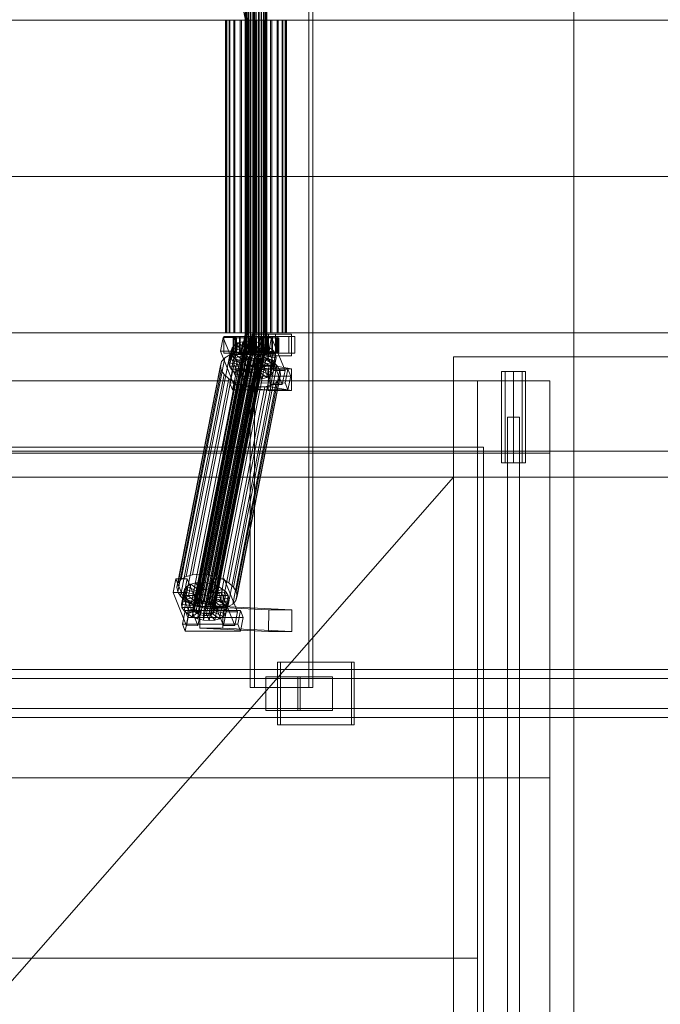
# Model space of a CAD drawing. Header units: millimetres. Extents: x -2233 to 65662, y -50530 to 6847.
# Tile 346 of 656: x 5489 to 6022, y -18688 to -17870. Entities that reach past the tile are written whole.
import ezdxf

# ---------------------------------------------------------------- set-up
doc = ezdxf.new("R2010")
doc.units = ezdxf.units.MM
for name, color, linetype, lineweight in [('COTAS_O', 1, 'Continuous', 0), ('COTAS_P', 1, 'Continuous', 0), ('superior_C01', 7, 'Continuous', 0), ('superior_dosificador', 7, 'Continuous', 0)]:
    doc.layers.add(name, color=color, linetype=linetype, lineweight=lineweight)
doc.dimstyles.new('R19_100', dxfattribs={"dimtxt": 250, "dimasz": 150, "dimexe": 150, "dimexo": 80, "dimgap": 100, "dimtad": 1, "dimtih": 1, "dimtoh": 1, "dimdsep": 46, "dimcen": 0.09, "dimadec": 0, "dimazin": 0, "dimtfac": 1, "dimtdec": 4, "dimtofl": 0, "dimtmove": 0, "dimatfit": 3, "dimfxl": 1, "dimtolj": 1, "dimtzin": 0, "dimarcsym": 0})

# ---------------------------------------------------------------- blocks, each defined once
blk = doc.blocks.new('DIM_R32_30')
at = {"layer": 'COTAS_P'}
for p, q in [((4250, -17250), (4400, -17205)), ((5950, -17250), (5800, -17205)), ((4250, -18150), (4250, -17250)), ((5950, -17250), (4250, -17250)), ((4250, -17250), (4400, -17295)), ((5950, -17250), (5800, -17295)), ((5950, -18150), (5950, -17250))]:
    blk.add_line(p, q, dxfattribs=at)
blk.add_text('1700 P', height=250, rotation=180, dxfattribs=at).set_placement((5100, -17350))
blk = doc.blocks.new('DIM_R32_31')
at = {"layer": 'COTAS_O'}
for p, q in [((5950, -18150), (6650, -18150)), ((6650, -18150), (6605, -18300)), ((6650, -18150), (6650, -19850)), ((6650, -18150), (6695, -18300)), ((6650, -19850), (6605, -19700)), ((6650, -19850), (6695, -19700)), ((5950, -19850), (6650, -19850))]:
    blk.add_line(p, q, dxfattribs=at)
blk.add_text('1700 O', height=250, rotation=-90, dxfattribs=at).set_placement((6750, -19000))

msp = doc.modelspace()

# ---------------------------------------------------------------- linework, layer by layer
at = {"layer": 'superior_C01'}
for p, q in [((5680.997, -17575), (5680.997, -18425)), ((5684.384, -18425), (5684.384, -17575)), ((5729.731, -18425), (5729.731, -17575)), ((5733.118, -17575), (5733.118, -18425)), ((5657.552, -17771.702), (5676.866, -17870)), ((5678.55, -17870), (5659.235, -17771.702)), ((5676.722, -18148), (5676.722, -17852)), ((5676.972, -18148), (5676.972, -17852)), ((5677.085, -18148), (5677.085, -17852)), ((5677.818, -18148), (5677.818, -17852)), ((5678.037, -18148), (5678.037, -17852)), ((5679.202, -18148), (5679.202, -17852)), ((5679.512, -18148), (5679.512, -17852)), ((5681.031, -18148), (5681.031, -17852)), ((5681.41, -18148), (5681.41, -17852)), ((5683.179, -18148), (5683.179, -17852)), ((5683.602, -18148), (5683.602, -17852)), ((5685.5, -18148), (5685.5, -17852)), ((5685.938, -18148), (5685.938, -17852)), ((5687.836, -18148), (5687.836, -17852)), ((5688.259, -18148), (5688.259, -17852)), ((5690.028, -18148), (5690.028, -17852)), ((5690.407, -18148), (5690.407, -17852)), ((5691.926, -18148), (5691.926, -17852)), ((5692.236, -18148), (5692.236, -17852)), ((5693.401, -18148), (5693.401, -17852)), ((5693.621, -18148), (5693.621, -17852)), ((5694.353, -17852), (5694.353, -18148)), ((5694.467, -18148), (5694.467, -17852)), ((5694.716, -18148), (5694.716, -17852)), ((4736.241, -17870), (5676.866, -17870)), ((5678.55, -17870), (4737.925, -17870)), ((5661.032, -17870), (5660.327, -17870)), ((5660.327, -17870), (5661.352, -17870)), ((5660.327, -18130), (5660.327, -17870)), ((5663.419, -17870), (5661.032, -17870)), ((5661.032, -18130), (5661.032, -17870)), ((5661.352, -17870), (5664.038, -17870)), ((5661.352, -18130), (5661.352, -17870)), ((5667.327, -17870), (5663.419, -17870)), ((5663.419, -18130), (5663.419, -17870)), ((5664.038, -17870), (5668.201, -17870)), ((5664.038, -18130), (5664.038, -17870)), ((5672.487, -17870), (5667.327, -17870)), ((5667.327, -18130), (5667.327, -17870)), ((5668.201, -17870), (5673.558, -17870)), ((5668.201, -18130), (5668.201, -17870)), ((5678.55, -17870), (5672.487, -17870)), ((5672.487, -18130), (5672.487, -17870)), ((5673.558, -17870), (5679.744, -17870)), ((5673.558, -18130), (5673.558, -17870)), ((5676.866, -17870), (5676.866, -18000)), ((5676.866, -17870), (6617.491, -17870)), ((5678.55, -18000), (5678.55, -17870)), ((6619.175, -17870), (5678.55, -17870)), ((5685.101, -17870), (5678.55, -17870)), ((5678.55, -18130), (5678.55, -17870)), ((5679.744, -17870), (5686.337, -17870)), ((5679.744, -18130), (5679.744, -17870)), ((5691.694, -17870), (5685.101, -17870)), ((5685.101, -18130), (5685.101, -17870)), ((5686.337, -17870), (5692.888, -17870)), ((5686.337, -18130), (5686.337, -17870)), ((5697.88, -17870), (5691.694, -17870)), ((5691.694, -18130), (5691.694, -17870)), ((5692.888, -17870), (5698.951, -17870)), ((5692.888, -18130), (5692.888, -17870)), ((5703.237, -17870), (5697.88, -17870)), ((5697.88, -18130), (5697.88, -17870)), ((5698.951, -17870), (5704.111, -17870)), ((5698.951, -18130), (5698.951, -17870)), ((5707.4, -17870), (5703.237, -17870)), ((5703.237, -18130), (5703.237, -17870)), ((5704.111, -17870), (5708.019, -17870)), ((5704.111, -18130), (5704.111, -17870)), ((5710.086, -17870), (5707.4, -17870)), ((5707.4, -18130), (5707.4, -17870)), ((5708.019, -17870), (5710.406, -17870)), ((5708.019, -18130), (5708.019, -17870)), ((5711.112, -17870), (5710.086, -17870)), ((5710.086, -17870), (5710.086, -18130)), ((5710.406, -17870), (5711.112, -17870)), ((5710.406, -18130), (5710.406, -17870)), ((5711.112, -18130), (5711.112, -17870)), ((4736.241, -18000), (5676.866, -18000)), ((5678.55, -18000), (4737.925, -18000)), ((5676.866, -18000), (5676.866, -18130)), ((5676.866, -18000), (6617.491, -18000)), ((5678.55, -18130), (5678.55, -18000)), ((6619.175, -18000), (5678.55, -18000)), ((4736.241, -18130), (5676.866, -18130)), ((5678.55, -18130), (4737.925, -18130)), ((5676.866, -18130), (5657.552, -18228.298)), ((5659.235, -18228.298), (5678.55, -18130)), ((5661.352, -18130), (5660.327, -18130)), ((5660.327, -18130), (5661.032, -18130)), ((5661.032, -18130), (5663.419, -18130)), ((5664.038, -18130), (5661.352, -18130)), ((5663.419, -18130), (5667.327, -18130)), ((5668.201, -18130), (5664.038, -18130)), ((5667.327, -18130), (5672.487, -18130)), ((5673.558, -18130), (5668.201, -18130)), ((5672.487, -18130), (5678.55, -18130)), ((5679.744, -18130), (5673.558, -18130)), ((5676.866, -18130), (6617.491, -18130)), ((6619.175, -18130), (5678.55, -18130)), ((5678.55, -18130), (5685.101, -18130)), ((5686.337, -18130), (5679.744, -18130)), ((5701.804, -18131), (5682.618, -18131)), ((5682.618, -18131), (5682.618, -18149)), ((5696.053, -18131), (5682.618, -18131)), ((5685.101, -18130), (5691.694, -18130)), ((5692.888, -18130), (5686.337, -18130)), ((5691.694, -18130), (5697.88, -18130)), ((5698.951, -18130), (5692.888, -18130)), ((5696.053, -18149), (5696.053, -18131)), ((5696.053, -18131), (5715.24, -18131)), ((5697.88, -18130), (5703.237, -18130)), ((5704.111, -18130), (5698.951, -18130)), ((5701.804, -18149), (5701.804, -18131)), ((5701.804, -18131), (5715.24, -18131)), ((5703.237, -18130), (5707.4, -18130)), ((5708.019, -18130), (5704.111, -18130)), ((5707.4, -18130), (5710.086, -18130)), ((5710.406, -18130), (5708.019, -18130)), ((5710.086, -18130), (5711.112, -18130)), ((5711.112, -18130), (5710.406, -18130)), ((5715.24, -18131), (5715.24, -18149)), ((5658.427, -18133.859), (5656.173, -18145.327)), ((5668.02, -18133.847), (5658.427, -18133.859)), ((5669.556, -18161.391), (5658.427, -18133.859)), ((5668.675, -18133), (5659.081, -18133)), ((5659.081, -18133), (5659.081, -18147)), ((5672.629, -18133), (5659.081, -18133)), ((5667.741, -18140.156), (5665.756, -18142.416)), ((5665.767, -18145.315), (5668.02, -18133.847)), ((5665.809, -18149.985), (5667.741, -18140.156)), ((5667.252, -18134), (5666.725, -18134)), ((5666.725, -18134), (5676.722, -18134)), ((5666.725, -18146), (5666.725, -18134)), ((5666.725, -18134), (5667.492, -18134)), ((5669.038, -18134), (5667.252, -18134)), ((5667.252, -18134), (5676.972, -18134)), ((5667.252, -18146), (5667.252, -18134)), ((5667.492, -18134), (5677.085, -18134)), ((5667.492, -18146), (5667.492, -18134)), ((5667.492, -18134), (5669.501, -18134)), ((5670.816, -18138.419), (5667.741, -18140.156)), ((5667.741, -18140.156), (5676.164, -18144.203)), ((5668.02, -18133.847), (5679.15, -18161.379)), ((5668.675, -18147), (5668.675, -18133)), ((5668.675, -18133), (5682.223, -18133)), ((5668.884, -18148.249), (5670.816, -18138.419)), ((5671.961, -18134), (5669.038, -18134)), ((5669.038, -18134), (5677.818, -18134)), ((5669.038, -18146), (5669.038, -18134)), ((5715.235, -18133), (5669.187, -18133)), ((5669.187, -18133), (5669.187, -18147)), ((5672.009, -18133), (5669.187, -18133)), ((5669.501, -18134), (5678.037, -18134)), ((5669.501, -18146), (5669.501, -18134)), ((5669.501, -18134), (5672.615, -18134)), ((5674.772, -18137.325), (5670.816, -18138.419)), ((5670.816, -18138.419), (5677.62, -18143.38)), ((5675.821, -18134), (5671.961, -18134)), ((5671.961, -18134), (5679.202, -18134)), ((5671.961, -18146), (5671.961, -18134)), ((5672.009, -18147), (5672.009, -18133)), ((5672.009, -18133), (5718.058, -18133)), ((5672.615, -18134), (5679.512, -18134)), ((5672.615, -18146), (5672.615, -18134)), ((5672.615, -18134), (5676.622, -18134)), ((5672.629, -18147), (5672.629, -18133)), ((5672.629, -18133), (5682.223, -18133)), ((5672.84, -18147.155), (5674.772, -18137.325)), ((5679.339, -18136.948), (5674.772, -18137.325)), ((5674.772, -18137.325), (5679.494, -18142.862)), ((5680.356, -18134), (5675.821, -18134)), ((5675.821, -18134), (5681.031, -18134)), ((5675.821, -18146), (5675.821, -18134)), ((5676.622, -18134), (5681.41, -18134)), ((5676.622, -18146), (5676.622, -18134)), ((5676.622, -18134), (5681.25, -18134)), ((5676.722, -18134), (5676.972, -18134)), ((5676.722, -18134), (5676.722, -18146)), ((5677.085, -18134), (5676.722, -18134)), ((5676.972, -18134), (5677.818, -18134)), ((5676.972, -18134), (5676.972, -18146)), ((5677.085, -18134), (5677.085, -18146)), ((5678.037, -18134), (5677.085, -18134)), ((5677.408, -18146.777), (5679.339, -18136.948)), ((5677.818, -18134), (5679.202, -18134)), ((5677.818, -18134), (5677.818, -18146)), ((5678.037, -18134), (5678.037, -18146)), ((5679.512, -18134), (5678.037, -18134)), ((5679.202, -18134), (5681.031, -18134)), ((5679.202, -18134), (5679.202, -18146)), ((5684.207, -18137.313), (5679.339, -18136.948)), ((5679.339, -18136.948), (5681.658, -18142.683)), ((5679.512, -18134), (5679.512, -18146)), ((5681.41, -18134), (5679.512, -18134)), ((5685.257, -18134), (5680.356, -18134)), ((5680.356, -18134), (5683.179, -18134)), ((5680.356, -18146), (5680.356, -18134)), ((5681.031, -18134), (5683.179, -18134)), ((5681.031, -18134), (5681.031, -18146)), ((5681.25, -18134), (5683.602, -18134)), ((5681.25, -18146), (5681.25, -18134)), ((5681.25, -18134), (5686.182, -18134)), ((5681.41, -18134), (5681.41, -18146)), ((5683.602, -18134), (5681.41, -18134)), ((5682.223, -18133), (5682.223, -18147)), ((5682.275, -18147.143), (5684.207, -18137.313)), ((5683.179, -18134), (5685.5, -18134)), ((5683.179, -18134), (5683.179, -18146)), ((5683.602, -18134), (5683.602, -18146)), ((5685.938, -18134), (5683.602, -18134)), ((5684.207, -18137.313), (5683.964, -18142.856)), ((5689.043, -18138.396), (5684.207, -18137.313)), ((5690.188, -18134), (5685.257, -18134)), ((5685.257, -18134), (5685.5, -18134)), ((5685.257, -18146), (5685.257, -18134)), ((5685.5, -18134), (5687.836, -18134)), ((5685.5, -18134), (5685.5, -18146)), ((5686.182, -18134), (5685.938, -18134)), ((5685.938, -18134), (5685.938, -18146)), ((5688.259, -18134), (5685.938, -18134)), ((5686.182, -18146), (5686.182, -18134)), ((5686.182, -18134), (5691.082, -18134)), ((5689.043, -18138.396), (5686.254, -18143.369)), ((5689.125, -18133.821), (5686.872, -18145.289)), ((5687.112, -18148.226), (5689.043, -18138.396)), ((5690.188, -18134), (5687.836, -18134)), ((5687.836, -18134), (5690.028, -18134)), ((5687.836, -18134), (5687.836, -18146)), ((5691.082, -18134), (5688.259, -18134)), ((5688.259, -18134), (5688.259, -18146)), ((5690.407, -18134), (5688.259, -18134)), ((5693.518, -18140.123), (5688.374, -18144.188)), ((5693.518, -18140.123), (5689.043, -18138.396)), ((5698.719, -18133.809), (5689.125, -18133.821)), ((5700.255, -18161.353), (5689.125, -18133.821)), ((5699.373, -18133), (5689.78, -18133)), ((5689.78, -18133), (5689.78, -18147)), ((5703.328, -18133), (5689.78, -18133)), ((5694.816, -18134), (5690.028, -18134)), ((5690.028, -18134), (5691.926, -18134)), ((5690.028, -18134), (5690.028, -18146)), ((5694.816, -18134), (5690.188, -18134)), ((5690.188, -18146), (5690.188, -18134)), ((5695.617, -18134), (5690.407, -18134)), ((5690.407, -18134), (5690.407, -18146)), ((5692.236, -18134), (5690.407, -18134)), ((5691.082, -18146), (5691.082, -18134)), ((5691.082, -18134), (5695.617, -18134)), ((5691.587, -18149.953), (5693.518, -18140.123)), ((5698.823, -18134), (5691.926, -18134)), ((5691.926, -18134), (5693.401, -18134)), ((5691.926, -18134), (5691.926, -18146)), ((5699.477, -18134), (5692.236, -18134)), ((5692.236, -18134), (5692.236, -18146)), ((5693.621, -18134), (5692.236, -18134)), ((5701.937, -18134), (5693.401, -18134)), ((5693.401, -18134), (5694.353, -18134)), ((5693.401, -18134), (5693.401, -18146)), ((5697.327, -18142.377), (5693.518, -18140.123)), ((5702.4, -18134), (5693.621, -18134)), ((5693.621, -18134), (5693.621, -18146)), ((5694.467, -18134), (5693.621, -18134)), ((5694.353, -18134), (5703.947, -18134)), ((5694.353, -18146), (5694.353, -18134)), ((5694.353, -18134), (5694.716, -18134)), ((5704.186, -18134), (5694.467, -18134)), ((5694.467, -18134), (5694.467, -18146)), ((5694.716, -18134), (5694.467, -18134)), ((5704.713, -18134), (5694.716, -18134)), ((5694.716, -18134), (5694.716, -18146)), ((5698.823, -18134), (5694.816, -18134)), ((5694.816, -18146), (5694.816, -18134)), ((5695.617, -18146), (5695.617, -18134)), ((5695.617, -18134), (5699.477, -18134)), ((5696.465, -18145.277), (5698.719, -18133.809)), ((5698.719, -18133.809), (5709.848, -18161.341)), ((5701.937, -18134), (5698.823, -18134)), ((5698.823, -18146), (5698.823, -18134)), ((5699.373, -18147), (5699.373, -18133)), ((5699.373, -18133), (5712.922, -18133)), ((5699.477, -18146), (5699.477, -18134)), ((5699.477, -18134), (5702.4, -18134)), ((5703.947, -18134), (5701.937, -18134)), ((5701.937, -18146), (5701.937, -18134)), ((5702.4, -18146), (5702.4, -18134)), ((5702.4, -18134), (5704.186, -18134)), ((5703.328, -18147), (5703.328, -18133)), ((5703.328, -18133), (5712.922, -18133)), ((5703.947, -18134), (5703.947, -18146)), ((5704.713, -18134), (5703.947, -18134)), ((5704.186, -18146), (5704.186, -18134)), ((5704.186, -18134), (5704.713, -18134)), ((5704.713, -18146), (5704.713, -18134)), ((5712.922, -18133), (5712.922, -18147)), ((5715.235, -18147), (5715.235, -18133)), ((5715.235, -18133), (5718.058, -18133)), ((5718.058, -18133), (5718.058, -18147)), ((5627.67, -18332.659), (5663.885, -18148.35)), ((5632.959, -18331.197), (5669.174, -18146.887)), ((5633.177, -18358.68), (5675.187, -18144.881)), ((5633.423, -18360.017), (5675.433, -18146.218)), ((5633.537, -18357.434), (5675.546, -18143.635)), ((5634.258, -18361.352), (5676.267, -18147.554)), ((5634.477, -18356.363), (5676.486, -18142.565)), ((5635.623, -18362.596), (5677.633, -18148.798)), ((5635.933, -18355.541), (5677.942, -18141.742)), ((5637.807, -18355.022), (5679.816, -18141.224)), ((5639.065, -18330.692), (5675.28, -18146.383)), ((5639.97, -18354.844), (5681.98, -18141.045)), ((5642.276, -18355.017), (5684.286, -18141.218)), ((5644.567, -18355.53), (5686.576, -18141.731)), ((5645.572, -18331.181), (5681.787, -18146.872)), ((5646.687, -18356.348), (5688.696, -18142.549)), ((5648.491, -18357.415), (5690.5, -18143.617)), ((5649.857, -18358.659), (5691.866, -18144.861)), ((5650.578, -18362.578), (5692.587, -18148.779)), ((5692.701, -18146.196), (5650.691, -18359.995)), ((5650.937, -18361.332), (5692.947, -18147.533)), ((5652.038, -18332.629), (5688.253, -18148.32)), ((5656.173, -18145.327), (5665.767, -18145.315)), ((5656.173, -18145.327), (5667.303, -18172.859)), ((5659.081, -18147), (5668.675, -18147)), ((5659.081, -18147), (5672.629, -18147)), ((5663.885, -18148.35), (5659.775, -18150.672)), ((5663.067, -18154.877), (5664.998, -18145.047)), ((5663.586, -18157.698), (5665.517, -18147.868)), ((5663.825, -18152.246), (5665.756, -18142.416)), ((5669.174, -18146.887), (5663.885, -18148.35)), ((5665.756, -18142.416), (5664.998, -18145.047)), ((5664.998, -18145.047), (5674.865, -18146.52)), ((5664.998, -18145.047), (5665.517, -18147.868)), ((5665.517, -18147.868), (5675.111, -18147.856)), ((5665.517, -18147.868), (5667.279, -18150.688)), ((5665.756, -18142.416), (5675.224, -18145.274)), ((5676.896, -18172.847), (5665.767, -18145.315)), ((5665.809, -18149.985), (5668.884, -18148.249)), ((5676.722, -18146), (5666.725, -18146)), ((5666.725, -18146), (5667.252, -18146)), ((5667.492, -18146), (5666.725, -18146)), ((5676.972, -18146), (5667.252, -18146)), ((5667.252, -18146), (5669.038, -18146)), ((5677.085, -18146), (5667.492, -18146)), ((5669.501, -18146), (5667.492, -18146)), ((5682.223, -18147), (5668.675, -18147)), ((5668.884, -18148.249), (5672.84, -18147.155)), ((5675.689, -18153.21), (5668.884, -18148.249)), ((5677.818, -18146), (5669.038, -18146)), ((5669.038, -18146), (5671.961, -18146)), ((5675.28, -18146.383), (5669.174, -18146.887)), ((5669.187, -18147), (5715.235, -18147)), ((5669.187, -18147), (5672.009, -18147)), ((5678.037, -18146), (5669.501, -18146)), ((5672.615, -18146), (5669.501, -18146)), ((5679.202, -18146), (5671.961, -18146)), ((5671.961, -18146), (5675.821, -18146)), ((5718.058, -18147), (5672.009, -18147)), ((5679.512, -18146), (5672.615, -18146)), ((5676.622, -18146), (5672.615, -18146)), ((5682.223, -18147), (5672.629, -18147)), ((5672.84, -18147.155), (5677.408, -18146.777)), ((5677.563, -18152.692), (5672.84, -18147.155)), ((5674.865, -18146.52), (5672.933, -18156.35)), ((5675.111, -18147.856), (5673.179, -18157.686)), ((5675.224, -18145.274), (5673.292, -18155.103)), ((5676.164, -18144.203), (5674.232, -18154.033)), ((5674.865, -18146.52), (5675.224, -18145.274)), ((5675.111, -18147.856), (5674.865, -18146.52)), ((5675.945, -18149.192), (5675.111, -18147.856)), ((5675.546, -18143.635), (5675.187, -18144.881)), ((5675.187, -18144.881), (5675.433, -18146.218)), ((5675.224, -18145.274), (5676.164, -18144.203)), ((5681.787, -18146.872), (5675.28, -18146.383)), ((5675.433, -18146.218), (5676.267, -18147.554)), ((5676.486, -18142.565), (5675.546, -18143.635)), ((5677.62, -18143.38), (5675.689, -18153.21)), ((5681.031, -18146), (5675.821, -18146)), ((5675.821, -18146), (5680.356, -18146)), ((5676.164, -18144.203), (5677.62, -18143.38)), ((5676.267, -18147.554), (5677.633, -18148.798)), ((5677.942, -18141.742), (5676.486, -18142.565)), ((5681.41, -18146), (5676.622, -18146)), ((5681.25, -18146), (5676.622, -18146)), ((5676.972, -18146), (5676.722, -18146)), ((5676.722, -18146), (5677.085, -18146)), ((5677.085, -18148), (5676.722, -18148)), ((5676.722, -18148), (5676.972, -18148)), ((5677.818, -18146), (5676.972, -18146)), ((5676.972, -18148), (5677.818, -18148)), ((5677.085, -18146), (5678.037, -18146)), ((5678.037, -18148), (5677.085, -18148)), ((5679.726, -18152.513), (5677.408, -18146.777)), ((5677.408, -18146.777), (5682.275, -18147.143)), ((5679.494, -18142.862), (5677.563, -18152.692)), ((5677.62, -18143.38), (5679.494, -18142.862)), ((5677.633, -18148.798), (5679.437, -18149.865)), ((5679.202, -18146), (5677.818, -18146)), ((5677.818, -18148), (5679.202, -18148)), ((5679.816, -18141.224), (5677.942, -18141.742)), ((5678.037, -18146), (5679.512, -18146)), ((5679.512, -18148), (5678.037, -18148)), ((5681.031, -18146), (5679.202, -18146)), ((5679.202, -18148), (5681.031, -18148)), ((5679.494, -18142.862), (5681.658, -18142.683)), ((5679.512, -18146), (5681.41, -18146)), ((5681.41, -18148), (5679.512, -18148)), ((5681.658, -18142.683), (5679.726, -18152.513)), ((5681.98, -18141.045), (5679.816, -18141.224)), ((5683.179, -18146), (5680.356, -18146)), ((5680.356, -18146), (5685.257, -18146)), ((5683.179, -18146), (5681.031, -18146)), ((5681.031, -18148), (5683.179, -18148)), ((5683.602, -18146), (5681.25, -18146)), ((5686.182, -18146), (5681.25, -18146)), ((5681.41, -18146), (5683.602, -18146)), ((5683.602, -18148), (5681.41, -18148)), ((5681.658, -18142.683), (5683.964, -18142.856)), ((5688.253, -18148.32), (5681.787, -18146.872)), ((5684.286, -18141.218), (5681.98, -18141.045)), ((5683.964, -18142.856), (5682.032, -18152.686)), ((5682.032, -18152.686), (5682.275, -18147.143)), ((5682.275, -18147.143), (5687.112, -18148.226)), ((5682.618, -18149), (5701.804, -18149)), ((5696.053, -18149), (5682.618, -18149)), ((5685.5, -18146), (5683.179, -18146)), ((5683.179, -18148), (5685.5, -18148)), ((5683.602, -18146), (5685.938, -18146)), ((5685.938, -18148), (5683.602, -18148)), ((5683.964, -18142.856), (5686.254, -18143.369)), ((5686.576, -18141.731), (5684.286, -18141.218)), ((5686.254, -18143.369), (5684.323, -18153.199)), ((5684.323, -18153.199), (5687.112, -18148.226)), ((5685.5, -18146), (5685.257, -18146)), ((5685.257, -18146), (5690.188, -18146)), ((5687.836, -18146), (5685.5, -18146)), ((5685.5, -18148), (5687.836, -18148)), ((5685.938, -18146), (5686.182, -18146)), ((5685.938, -18146), (5688.259, -18146)), ((5688.259, -18148), (5685.938, -18148)), ((5691.082, -18146), (5686.182, -18146)), ((5686.254, -18143.369), (5688.374, -18144.188)), ((5688.374, -18144.188), (5686.443, -18154.017)), ((5688.696, -18142.549), (5686.576, -18141.731)), ((5686.872, -18145.289), (5696.465, -18145.277)), ((5686.872, -18145.289), (5698.002, -18172.821)), ((5687.112, -18148.226), (5691.587, -18149.953)), ((5690.028, -18146), (5687.836, -18146)), ((5687.836, -18146), (5690.188, -18146)), ((5687.836, -18148), (5690.028, -18148)), ((5690.179, -18145.255), (5688.247, -18155.085)), ((5694.235, -18150.629), (5688.253, -18148.32)), ((5688.259, -18146), (5691.082, -18146)), ((5688.259, -18146), (5690.407, -18146)), ((5690.407, -18148), (5688.259, -18148)), ((5688.374, -18144.188), (5690.179, -18145.255)), ((5690.5, -18143.617), (5688.696, -18142.549)), ((5691.544, -18146.499), (5689.613, -18156.329)), ((5689.78, -18147), (5699.373, -18147)), ((5689.78, -18147), (5703.328, -18147)), ((5691.926, -18146), (5690.028, -18146)), ((5690.028, -18146), (5694.816, -18146)), ((5690.028, -18148), (5691.926, -18148)), ((5697.327, -18142.377), (5690.179, -18145.255)), ((5690.179, -18145.255), (5691.544, -18146.499)), ((5690.188, -18146), (5694.816, -18146)), ((5690.407, -18146), (5695.617, -18146)), ((5690.407, -18146), (5692.236, -18146)), ((5692.236, -18148), (5690.407, -18148)), ((5690.447, -18157.665), (5692.379, -18147.835)), ((5691.866, -18144.861), (5690.5, -18143.617)), ((5695.617, -18146), (5691.082, -18146)), ((5700.211, -18145.003), (5691.544, -18146.499)), ((5691.544, -18146.499), (5692.379, -18147.835)), ((5691.647, -18149.85), (5692.587, -18148.779)), ((5692.701, -18146.196), (5691.866, -18144.861)), ((5693.401, -18146), (5691.926, -18146)), ((5691.926, -18146), (5698.823, -18146)), ((5691.926, -18148), (5693.401, -18148)), ((5692.236, -18146), (5699.477, -18146)), ((5692.236, -18146), (5693.621, -18146)), ((5693.621, -18148), (5692.236, -18148)), ((5692.379, -18147.835), (5701.972, -18147.823)), ((5692.379, -18147.835), (5692.625, -18149.171)), ((5692.587, -18148.779), (5692.947, -18147.533)), ((5692.947, -18147.533), (5692.701, -18146.196)), ((5694.353, -18146), (5693.401, -18146)), ((5693.401, -18146), (5701.937, -18146)), ((5693.401, -18148), (5694.353, -18148)), ((5693.621, -18146), (5702.4, -18146)), ((5693.621, -18146), (5694.467, -18146)), ((5694.467, -18148), (5693.621, -18148)), ((5703.947, -18146), (5694.353, -18146)), ((5694.716, -18146), (5694.353, -18146)), ((5694.353, -18148), (5694.716, -18148)), ((5694.467, -18146), (5704.186, -18146)), ((5694.467, -18146), (5694.716, -18146)), ((5694.716, -18148), (5694.467, -18148)), ((5694.716, -18146), (5704.713, -18146)), ((5694.816, -18146), (5698.823, -18146)), ((5695.396, -18152.207), (5697.327, -18142.377)), ((5699.477, -18146), (5695.617, -18146)), ((5715.24, -18149), (5696.053, -18149)), ((5707.595, -18172.809), (5696.465, -18145.277)), ((5700.211, -18145.003), (5697.327, -18142.377)), ((5698.279, -18154.833), (5700.211, -18145.003)), ((5698.823, -18146), (5701.937, -18146)), ((5712.922, -18147), (5699.373, -18147)), ((5702.4, -18146), (5699.477, -18146)), ((5701.972, -18147.823), (5700.041, -18157.653)), ((5701.972, -18147.823), (5700.211, -18145.003)), ((5715.24, -18149), (5701.804, -18149)), ((5701.937, -18146), (5703.947, -18146)), ((5702.491, -18150.644), (5701.972, -18147.823)), ((5704.186, -18146), (5702.4, -18146)), ((5712.922, -18147), (5703.328, -18147)), ((5703.947, -18146), (5704.713, -18146)), ((5704.713, -18146), (5704.186, -18146)), ((5718.058, -18147), (5715.235, -18147)), ((5619.893, -18341.52), (5656.108, -18157.211)), ((5620.907, -18338.003), (5657.122, -18153.694)), ((5623.56, -18334.981), (5659.775, -18150.672)), ((5637.428, -18363.664), (5679.437, -18149.865)), ((5639.547, -18364.482), (5681.557, -18150.683)), ((5641.838, -18364.995), (5683.848, -18151.196)), ((5644.144, -18365.168), (5686.153, -18151.369)), ((5646.308, -18364.989), (5688.317, -18151.191)), ((5648.182, -18364.471), (5690.191, -18150.672)), ((5649.638, -18363.648), (5691.647, -18149.85)), ((5657.122, -18153.694), (5656.108, -18157.211)), ((5656.108, -18157.211), (5656.802, -18160.982)), ((5659.775, -18150.672), (5657.122, -18153.694)), ((5658.02, -18334.938), (5694.235, -18150.629)), ((5663.067, -18154.877), (5663.825, -18152.246)), ((5672.933, -18156.35), (5663.067, -18154.877)), ((5663.586, -18157.698), (5663.067, -18154.877)), ((5663.112, -18337.95), (5699.327, -18153.641)), ((5663.825, -18152.246), (5665.809, -18149.985)), ((5673.292, -18155.103), (5663.825, -18152.246)), ((5665.347, -18160.518), (5667.279, -18150.688)), ((5674.232, -18154.033), (5665.809, -18149.985)), ((5666.967, -18341.461), (5703.182, -18157.152)), ((5667.279, -18150.688), (5675.945, -18149.192)), ((5667.279, -18150.688), (5670.162, -18153.314)), ((5668.23, -18163.144), (5670.162, -18153.314)), ((5670.162, -18153.314), (5677.311, -18150.436)), ((5670.162, -18153.314), (5673.971, -18155.567)), ((5672.04, -18165.397), (5673.971, -18155.567)), ((5673.292, -18155.103), (5672.933, -18156.35)), ((5672.933, -18156.35), (5673.179, -18157.686)), ((5674.232, -18154.033), (5673.292, -18155.103)), ((5673.971, -18155.567), (5679.115, -18151.503)), ((5673.971, -18155.567), (5678.446, -18157.295)), ((5675.945, -18149.192), (5674.013, -18159.022)), ((5675.689, -18153.21), (5674.232, -18154.033)), ((5677.311, -18150.436), (5675.379, -18160.266)), ((5677.563, -18152.692), (5675.689, -18153.21)), ((5677.311, -18150.436), (5675.945, -18149.192)), ((5679.115, -18151.503), (5677.184, -18161.333)), ((5679.115, -18151.503), (5677.311, -18150.436)), ((5679.726, -18152.513), (5677.563, -18152.692)), ((5678.636, -18156.962), (5678.401, -18174.943)), ((5678.446, -18157.295), (5681.235, -18152.321)), ((5697.822, -18156.962), (5678.636, -18156.962)), ((5696.164, -18159.83), (5678.636, -18156.962)), ((5681.235, -18152.321), (5679.115, -18151.503)), ((5681.235, -18152.321), (5679.303, -18162.151)), ((5679.437, -18149.865), (5681.557, -18150.683)), ((5682.032, -18152.686), (5679.726, -18152.513)), ((5683.526, -18152.835), (5681.235, -18152.321)), ((5681.557, -18150.683), (5683.848, -18151.196)), ((5683.526, -18152.835), (5681.594, -18162.664)), ((5684.323, -18153.199), (5682.032, -18152.686)), ((5683.282, -18158.378), (5683.526, -18152.835)), ((5685.831, -18153.008), (5683.526, -18152.835)), ((5683.848, -18151.196), (5686.153, -18151.369)), ((5685.831, -18153.008), (5683.9, -18162.837)), ((5686.443, -18154.017), (5684.323, -18153.199)), ((5687.995, -18152.829), (5685.831, -18153.008)), ((5688.15, -18158.743), (5685.831, -18153.008)), ((5687.995, -18152.829), (5686.064, -18162.659)), ((5686.153, -18151.369), (5688.317, -18151.191)), ((5686.443, -18154.017), (5691.587, -18149.953)), ((5688.247, -18155.085), (5686.443, -18154.017)), ((5689.869, -18152.311), (5687.937, -18162.14)), ((5689.869, -18152.311), (5687.995, -18152.829)), ((5692.718, -18158.366), (5687.995, -18152.829)), ((5688.247, -18155.085), (5695.396, -18152.207)), ((5689.613, -18156.329), (5688.247, -18155.085)), ((5688.317, -18151.191), (5690.191, -18150.672)), ((5691.325, -18151.488), (5689.394, -18161.318)), ((5689.613, -18156.329), (5698.279, -18154.833)), ((5690.447, -18157.665), (5689.613, -18156.329)), ((5691.325, -18151.488), (5689.869, -18152.311)), ((5696.674, -18157.272), (5689.869, -18152.311)), ((5690.191, -18150.672), (5691.647, -18149.85)), ((5692.265, -18150.417), (5690.334, -18160.247)), ((5692.625, -18149.171), (5690.693, -18159.001)), ((5692.265, -18150.417), (5691.325, -18151.488)), ((5699.749, -18155.535), (5691.325, -18151.488)), ((5691.587, -18149.953), (5695.396, -18152.207)), ((5692.625, -18149.171), (5692.265, -18150.417)), ((5701.733, -18153.275), (5692.265, -18150.417)), ((5702.491, -18150.644), (5692.625, -18149.171)), ((5699.327, -18153.641), (5694.235, -18150.629)), ((5695.396, -18152.207), (5698.279, -18154.833)), ((5696.674, -18157.272), (5699.749, -18155.535)), ((5697.588, -18174.943), (5697.822, -18156.962)), ((5697.817, -18165.365), (5699.749, -18155.535)), ((5697.822, -18156.962), (5715.35, -18159.83)), ((5698.279, -18154.833), (5700.041, -18157.653)), ((5703.182, -18157.152), (5699.327, -18153.641)), ((5699.749, -18155.535), (5701.733, -18153.275)), ((5699.801, -18163.105), (5701.733, -18153.275)), ((5700.56, -18160.474), (5702.491, -18150.644)), ((5701.733, -18153.275), (5702.491, -18150.644)), ((5705.537, -18160.922), (5703.182, -18157.152)), ((5620.587, -18345.291), (5656.802, -18160.982)), ((5622.942, -18349.061), (5659.157, -18164.752)), ((5656.802, -18160.982), (5659.157, -18164.752)), ((5659.157, -18164.752), (5663.011, -18168.263)), ((5673.179, -18157.686), (5663.586, -18157.698)), ((5665.347, -18160.518), (5663.586, -18157.698)), ((5666.214, -18160.247), (5663.961, -18171.715)), ((5674.013, -18159.022), (5665.347, -18160.518)), ((5668.23, -18163.144), (5665.347, -18160.518)), ((5712.263, -18160.19), (5666.214, -18160.247)), ((5668.533, -18165.983), (5666.214, -18160.247)), ((5667.303, -18172.859), (5669.556, -18161.391)), ((5675.379, -18160.266), (5668.23, -18163.144)), ((5672.04, -18165.397), (5668.23, -18163.144)), ((5705.537, -18160.922), (5669.322, -18345.231)), ((5669.556, -18161.391), (5679.15, -18161.379)), ((5670.016, -18349.002), (5706.231, -18164.693)), ((5677.184, -18161.333), (5672.04, -18165.397)), ((5676.515, -18167.125), (5672.04, -18165.397)), ((5673.179, -18157.686), (5674.013, -18159.022)), ((5674.013, -18159.022), (5675.379, -18160.266)), ((5675.379, -18160.266), (5677.184, -18161.333)), ((5676.515, -18167.125), (5678.446, -18157.295)), ((5679.303, -18162.151), (5676.515, -18167.125)), ((5679.15, -18161.379), (5676.896, -18172.847)), ((5677.184, -18161.333), (5679.303, -18162.151)), ((5678.446, -18157.295), (5683.282, -18158.378)), ((5679.303, -18162.151), (5681.594, -18162.664)), ((5681.351, -18168.208), (5683.282, -18158.378)), ((5681.594, -18162.664), (5681.351, -18168.208)), ((5681.594, -18162.664), (5683.9, -18162.837)), ((5683.282, -18158.378), (5688.15, -18158.743)), ((5683.9, -18162.837), (5686.064, -18162.659)), ((5683.9, -18162.837), (5686.219, -18168.573)), ((5686.064, -18162.659), (5687.937, -18162.14)), ((5686.064, -18162.659), (5690.786, -18168.196)), ((5686.219, -18168.573), (5688.15, -18158.743)), ((5687.937, -18162.14), (5689.394, -18161.318)), ((5687.937, -18162.14), (5694.742, -18167.102)), ((5688.15, -18158.743), (5692.718, -18158.366)), ((5689.394, -18161.318), (5690.334, -18160.247)), ((5689.394, -18161.318), (5697.817, -18165.365)), ((5690.334, -18160.247), (5690.693, -18159.001)), ((5690.334, -18160.247), (5699.801, -18163.105)), ((5700.041, -18157.653), (5690.447, -18157.665)), ((5690.693, -18159.001), (5690.447, -18157.665)), ((5690.693, -18159.001), (5700.56, -18160.474)), ((5690.786, -18168.196), (5692.718, -18158.366)), ((5692.718, -18158.366), (5696.674, -18157.272)), ((5694.742, -18167.102), (5696.674, -18157.272)), ((5697.817, -18165.365), (5694.742, -18167.102)), ((5695.929, -18177.811), (5696.164, -18159.83)), ((5696.164, -18159.83), (5715.35, -18159.83)), ((5699.801, -18163.105), (5697.817, -18165.365)), ((5698.002, -18172.821), (5700.255, -18161.353)), ((5700.56, -18160.474), (5699.801, -18163.105)), ((5700.041, -18157.653), (5700.56, -18160.474)), ((5700.255, -18161.353), (5709.848, -18161.341)), ((5705.217, -18168.21), (5706.231, -18164.693)), ((5706.231, -18164.693), (5705.537, -18160.922)), ((5709.848, -18161.341), (5707.595, -18172.809)), ((5710.009, -18171.658), (5712.263, -18160.19)), ((5712.263, -18160.19), (5714.581, -18165.926)), ((5715.35, -18159.83), (5715.116, -18177.811)), ((5626.797, -18352.572), (5663.011, -18168.263)), ((5631.889, -18355.584), (5668.104, -18171.275)), ((5637.871, -18357.893), (5674.086, -18173.584)), ((5662.238, -18357.863), (5698.453, -18173.554)), ((5663.011, -18168.263), (5668.104, -18171.275)), ((5663.961, -18171.715), (5710.009, -18171.658)), ((5663.961, -18171.715), (5666.28, -18177.451)), ((5666.28, -18177.451), (5668.533, -18165.983)), ((5666.349, -18355.541), (5702.564, -18171.232)), ((5676.896, -18172.847), (5667.303, -18172.859)), ((5668.104, -18171.275), (5674.086, -18173.584)), ((5668.533, -18165.983), (5714.581, -18165.926)), ((5669.002, -18352.519), (5705.217, -18168.21)), ((5674.086, -18173.584), (5680.551, -18175.032)), ((5681.351, -18168.208), (5676.515, -18167.125)), ((5686.219, -18168.573), (5681.351, -18168.208)), ((5690.786, -18168.196), (5686.219, -18168.573)), ((5694.742, -18167.102), (5690.786, -18168.196)), ((5693.165, -18175.016), (5698.453, -18173.554)), ((5707.595, -18172.809), (5698.002, -18172.821)), ((5698.453, -18173.554), (5702.564, -18171.232)), ((5702.564, -18171.232), (5705.217, -18168.21)), ((5712.328, -18177.394), (5710.009, -18171.658)), ((5714.581, -18165.926), (5712.328, -18177.394)), ((5644.337, -18359.341), (5680.551, -18175.032)), ((5650.844, -18359.83), (5687.059, -18175.521)), ((5656.95, -18359.326), (5693.165, -18175.016)), ((5712.328, -18177.394), (5666.28, -18177.451)), ((5678.401, -18174.943), (5697.588, -18174.943)), ((5695.929, -18177.811), (5678.401, -18174.943)), ((5680.551, -18175.032), (5687.059, -18175.521)), ((5687.059, -18175.521), (5693.165, -18175.016)), ((5715.116, -18177.811), (5695.929, -18177.811)), ((5715.116, -18177.811), (5697.588, -18174.943)), ((5657.552, -18228.298), (4716.927, -18228.298)), ((4718.61, -18228.298), (5659.235, -18228.298)), ((5657.552, -18228.298), (5659.235, -18228.298)), ((6598.176, -18228.298), (5657.552, -18228.298)), ((5659.235, -18228.298), (6599.86, -18228.298)), ((10210.031, -18250), (1105.699, -18250)), ((1107.119, -18250), (10211.451, -18250)), ((5618.993, -18334.551), (5616.739, -18346.02)), ((5628.586, -18334.539), (5618.993, -18334.551)), ((5630.122, -18362.083), (5618.993, -18334.551)), ((5620.907, -18338.003), (5623.56, -18334.981)), ((5623.56, -18334.981), (5627.67, -18332.659)), ((5626.333, -18346.008), (5628.586, -18334.539)), ((5627.67, -18332.659), (5632.959, -18331.197)), ((5628.586, -18334.539), (5639.716, -18362.071)), ((5632.959, -18331.197), (5639.065, -18330.692)), ((5639.065, -18330.692), (5645.572, -18331.181)), ((5645.572, -18331.181), (5652.038, -18332.629)), ((5649.691, -18334.513), (5647.438, -18345.981)), ((5659.285, -18334.501), (5649.691, -18334.513)), ((5660.821, -18362.045), (5649.691, -18334.513)), ((5652.038, -18332.629), (5658.02, -18334.938)), ((5657.031, -18345.969), (5659.285, -18334.501)), ((5658.02, -18334.938), (5663.112, -18337.95)), ((5659.285, -18334.501), (5670.414, -18362.033)), ((5619.893, -18341.52), (5620.907, -18338.003)), ((5620.587, -18345.291), (5619.893, -18341.52)), ((5622.942, -18349.061), (5620.587, -18345.291)), ((5624.391, -18352.938), (5626.323, -18343.108)), ((5626.323, -18343.108), (5625.564, -18345.739)), ((5628.307, -18340.848), (5626.323, -18343.108)), ((5626.323, -18343.108), (5635.79, -18345.966)), ((5626.375, -18350.678), (5628.307, -18340.848)), ((5631.382, -18339.111), (5628.307, -18340.848)), ((5628.307, -18340.848), (5636.73, -18344.895)), ((5629.45, -18348.941), (5631.382, -18339.111)), ((5635.338, -18338.017), (5631.382, -18339.111)), ((5631.382, -18339.111), (5638.186, -18344.073)), ((5633.406, -18347.847), (5635.338, -18338.017)), ((5636.73, -18344.895), (5634.798, -18354.725)), ((5639.905, -18337.64), (5635.338, -18338.017)), ((5635.338, -18338.017), (5640.06, -18343.554)), ((5635.79, -18345.966), (5636.73, -18344.895)), ((5638.186, -18344.073), (5636.255, -18353.902)), ((5636.73, -18344.895), (5638.186, -18344.073)), ((5637.974, -18347.47), (5639.905, -18337.64)), ((5640.06, -18343.554), (5638.129, -18353.384)), ((5638.186, -18344.073), (5640.06, -18343.554)), ((5644.773, -18338.005), (5639.905, -18337.64)), ((5639.905, -18337.64), (5642.224, -18343.376)), ((5640.06, -18343.554), (5642.224, -18343.376)), ((5642.224, -18343.376), (5640.292, -18353.205)), ((5642.224, -18343.376), (5644.53, -18343.549)), ((5644.53, -18343.549), (5642.598, -18353.378)), ((5642.841, -18347.835), (5644.773, -18338.005)), ((5644.773, -18338.005), (5644.53, -18343.549)), ((5644.53, -18343.549), (5646.82, -18344.062)), ((5649.609, -18339.088), (5644.773, -18338.005)), ((5646.82, -18344.062), (5644.889, -18353.892)), ((5649.609, -18339.088), (5646.82, -18344.062)), ((5646.82, -18344.062), (5648.94, -18344.88)), ((5648.94, -18344.88), (5647.009, -18354.71)), ((5647.678, -18348.918), (5649.609, -18339.088)), ((5654.084, -18340.816), (5648.94, -18344.88)), ((5648.94, -18344.88), (5650.745, -18345.947)), ((5654.084, -18340.816), (5649.609, -18339.088)), ((5657.893, -18343.069), (5650.745, -18345.947)), ((5652.153, -18350.645), (5654.084, -18340.816)), ((5657.893, -18343.069), (5654.084, -18340.816)), ((5655.962, -18352.899), (5657.893, -18343.069)), ((5660.777, -18345.695), (5657.893, -18343.069)), ((5663.112, -18337.95), (5666.967, -18341.461)), ((5666.967, -18341.461), (5669.322, -18345.231)), ((5669.322, -18345.231), (5670.016, -18349.002)), ((5616.739, -18346.02), (5626.333, -18346.008)), ((5616.739, -18346.02), (5627.869, -18373.551)), ((5626.797, -18352.572), (5622.942, -18349.061)), ((5623.633, -18355.569), (5625.564, -18345.739)), ((5623.633, -18355.569), (5624.391, -18352.938)), ((5624.152, -18358.39), (5626.083, -18348.56)), ((5624.391, -18352.938), (5626.375, -18350.678)), ((5633.858, -18355.796), (5624.391, -18352.938)), ((5625.564, -18345.739), (5635.431, -18347.212)), ((5625.564, -18345.739), (5626.083, -18348.56)), ((5625.913, -18361.21), (5627.845, -18351.38)), ((5626.083, -18348.56), (5635.677, -18348.548)), ((5626.083, -18348.56), (5627.845, -18351.38)), ((5637.462, -18373.539), (5626.333, -18346.008)), ((5626.375, -18350.678), (5629.45, -18348.941)), ((5634.798, -18354.725), (5626.375, -18350.678)), ((5631.889, -18355.584), (5626.797, -18352.572)), ((5627.845, -18351.38), (5636.511, -18349.884)), ((5627.845, -18351.38), (5630.728, -18354.006)), ((5629.45, -18348.941), (5633.406, -18347.847)), ((5636.255, -18353.902), (5629.45, -18348.941)), ((5630.728, -18354.006), (5637.877, -18351.128)), ((5633.406, -18347.847), (5637.974, -18347.47)), ((5638.129, -18353.384), (5633.406, -18347.847)), ((5635.431, -18347.212), (5633.499, -18357.042)), ((5635.677, -18348.548), (5633.745, -18358.378)), ((5635.79, -18345.966), (5633.858, -18355.796)), ((5634.537, -18356.26), (5639.681, -18352.196)), ((5636.511, -18349.884), (5634.579, -18359.714)), ((5635.431, -18347.212), (5635.79, -18345.966)), ((5635.677, -18348.548), (5635.431, -18347.212)), ((5636.511, -18349.884), (5635.677, -18348.548)), ((5637.877, -18351.128), (5635.945, -18360.958)), ((5638.129, -18353.384), (5636.255, -18353.902)), ((5637.877, -18351.128), (5636.511, -18349.884)), ((5639.681, -18352.196), (5637.75, -18362.025)), ((5639.681, -18352.196), (5637.877, -18351.128)), ((5640.292, -18353.205), (5637.974, -18347.47)), ((5637.974, -18347.47), (5642.841, -18347.835)), ((5640.292, -18353.205), (5638.129, -18353.384)), ((5639.012, -18357.987), (5641.801, -18353.014)), ((5641.801, -18353.014), (5639.681, -18352.196)), ((5641.801, -18353.014), (5639.869, -18362.843)), ((5642.598, -18353.378), (5640.292, -18353.205)), ((5644.092, -18353.527), (5641.801, -18353.014)), ((5644.092, -18353.527), (5642.16, -18363.357)), ((5642.598, -18353.378), (5642.841, -18347.835)), ((5644.889, -18353.892), (5642.598, -18353.378)), ((5642.841, -18347.835), (5647.678, -18348.918)), ((5643.848, -18359.07), (5644.092, -18353.527)), ((5646.397, -18353.7), (5644.092, -18353.527)), ((5646.397, -18353.7), (5644.466, -18363.53)), ((5644.889, -18353.892), (5647.678, -18348.918)), ((5648.561, -18353.521), (5646.397, -18353.7)), ((5648.716, -18359.436), (5646.397, -18353.7)), ((5648.561, -18353.521), (5646.63, -18363.351)), ((5647.009, -18354.71), (5652.153, -18350.645)), ((5647.438, -18345.981), (5657.031, -18345.969)), ((5647.438, -18345.981), (5658.568, -18373.513)), ((5647.678, -18348.918), (5652.153, -18350.645)), ((5650.435, -18353.003), (5648.503, -18362.833)), ((5650.435, -18353.003), (5648.561, -18353.521)), ((5653.284, -18359.058), (5648.561, -18353.521)), ((5650.745, -18345.947), (5648.813, -18355.777)), ((5648.813, -18355.777), (5655.962, -18352.899)), ((5651.891, -18352.18), (5649.96, -18362.01)), ((5652.11, -18347.191), (5650.179, -18357.021)), ((5651.891, -18352.18), (5650.435, -18353.003)), ((5657.24, -18357.964), (5650.435, -18353.003)), ((5650.745, -18345.947), (5652.11, -18347.191)), ((5652.831, -18351.109), (5650.9, -18360.939)), ((5651.013, -18358.357), (5652.945, -18348.527)), ((5653.191, -18349.863), (5651.259, -18359.693)), ((5652.831, -18351.109), (5651.891, -18352.18)), ((5660.315, -18356.228), (5651.891, -18352.18)), ((5660.777, -18345.695), (5652.11, -18347.191)), ((5652.11, -18347.191), (5652.945, -18348.527)), ((5652.153, -18350.645), (5655.962, -18352.899)), ((5653.191, -18349.863), (5652.831, -18351.109)), ((5662.299, -18353.967), (5652.831, -18351.109)), ((5652.945, -18348.527), (5662.538, -18348.515)), ((5652.945, -18348.527), (5653.191, -18349.863)), ((5663.057, -18351.336), (5653.191, -18349.863)), ((5655.962, -18352.899), (5658.845, -18355.525)), ((5668.161, -18373.501), (5657.031, -18345.969)), ((5658.845, -18355.525), (5660.777, -18345.695)), ((5662.538, -18348.515), (5660.607, -18358.345)), ((5662.538, -18348.515), (5660.777, -18345.695)), ((5661.126, -18361.166), (5663.057, -18351.336)), ((5662.299, -18353.967), (5663.057, -18351.336)), ((5663.057, -18351.336), (5662.538, -18348.515)), ((5669.002, -18352.519), (5666.349, -18355.541)), ((5670.016, -18349.002), (5669.002, -18352.519)), ((5633.499, -18357.042), (5623.633, -18355.569)), ((5624.152, -18358.39), (5623.633, -18355.569)), ((5633.745, -18358.378), (5624.152, -18358.39)), ((5625.913, -18361.21), (5624.152, -18358.39)), ((5626.78, -18360.939), (5624.527, -18372.408)), ((5634.579, -18359.714), (5625.913, -18361.21)), ((5628.796, -18363.836), (5625.913, -18361.21)), ((5672.829, -18360.882), (5626.78, -18360.939)), ((5629.099, -18366.675), (5626.78, -18360.939)), ((5628.796, -18363.836), (5630.728, -18354.006)), ((5635.945, -18360.958), (5628.796, -18363.836)), ((5630.728, -18354.006), (5634.537, -18356.26)), ((5637.871, -18357.893), (5631.889, -18355.584)), ((5632.606, -18366.09), (5634.537, -18356.26)), ((5633.177, -18358.68), (5633.537, -18357.434)), ((5633.423, -18360.017), (5633.177, -18358.68)), ((5634.258, -18361.352), (5633.423, -18360.017)), ((5633.858, -18355.796), (5633.499, -18357.042)), ((5633.499, -18357.042), (5633.745, -18358.378)), ((5633.537, -18357.434), (5634.477, -18356.363)), ((5633.745, -18358.378), (5634.579, -18359.714)), ((5634.798, -18354.725), (5633.858, -18355.796)), ((5635.623, -18362.596), (5634.258, -18361.352)), ((5634.477, -18356.363), (5635.933, -18355.541)), ((5634.537, -18356.26), (5639.012, -18357.987)), ((5634.579, -18359.714), (5635.945, -18360.958)), ((5636.255, -18353.902), (5634.798, -18354.725)), ((5635.933, -18355.541), (5637.807, -18355.022)), ((5635.945, -18360.958), (5637.75, -18362.025)), ((5637.081, -18367.817), (5639.012, -18357.987)), ((5637.807, -18355.022), (5639.97, -18354.844)), ((5644.337, -18359.341), (5637.871, -18357.893)), ((5639.012, -18357.987), (5643.848, -18359.07)), ((5639.12, -18357.646), (5639.049, -18375.644)), ((5658.307, -18357.646), (5639.12, -18357.646)), ((5696.313, -18360.514), (5639.12, -18357.646)), ((5639.97, -18354.844), (5642.276, -18355.017)), ((5641.917, -18368.9), (5643.848, -18359.07)), ((5642.276, -18355.017), (5644.567, -18355.53)), ((5643.848, -18359.07), (5648.716, -18359.436)), ((5650.844, -18359.83), (5644.337, -18359.341)), ((5644.567, -18355.53), (5646.687, -18356.348)), ((5647.009, -18354.71), (5644.889, -18353.892)), ((5646.687, -18356.348), (5648.491, -18357.415)), ((5646.785, -18369.265), (5648.716, -18359.436)), ((5648.813, -18355.777), (5647.009, -18354.71)), ((5648.491, -18357.415), (5649.857, -18358.659)), ((5648.716, -18359.436), (5653.284, -18359.058)), ((5650.179, -18357.021), (5648.813, -18355.777)), ((5649.857, -18358.659), (5650.691, -18359.995)), ((5649.96, -18362.01), (5650.9, -18360.939)), ((5650.179, -18357.021), (5658.845, -18355.525)), ((5651.013, -18358.357), (5650.179, -18357.021)), ((5650.937, -18361.332), (5650.578, -18362.578)), ((5650.691, -18359.995), (5650.937, -18361.332)), ((5656.95, -18359.326), (5650.844, -18359.83)), ((5650.9, -18360.939), (5651.259, -18359.693)), ((5650.9, -18360.939), (5660.367, -18363.797)), ((5660.607, -18358.345), (5651.013, -18358.357)), ((5651.259, -18359.693), (5651.013, -18358.357)), ((5651.259, -18359.693), (5661.126, -18361.166)), ((5651.352, -18368.888), (5653.284, -18359.058)), ((5653.284, -18359.058), (5657.24, -18357.964)), ((5655.308, -18367.794), (5657.24, -18357.964)), ((5662.238, -18357.863), (5656.95, -18359.326)), ((5657.24, -18357.964), (5660.315, -18356.228)), ((5658.235, -18375.644), (5658.307, -18357.646)), ((5658.307, -18357.646), (5715.499, -18360.514)), ((5658.383, -18366.057), (5660.315, -18356.228)), ((5658.845, -18355.525), (5660.607, -18358.345)), ((5660.315, -18356.228), (5662.299, -18353.967)), ((5660.367, -18363.797), (5662.299, -18353.967)), ((5661.126, -18361.166), (5660.367, -18363.797)), ((5660.607, -18358.345), (5661.126, -18361.166)), ((5666.349, -18355.541), (5662.238, -18357.863)), ((5670.575, -18372.35), (5672.829, -18360.882)), ((5672.829, -18360.882), (5675.147, -18366.618)), ((5696.241, -18378.512), (5696.313, -18360.514)), ((5696.313, -18360.514), (5715.499, -18360.514)), ((5715.499, -18360.514), (5715.427, -18378.512)), ((5626.846, -18378.143), (5629.099, -18366.675)), ((5627.869, -18373.551), (5630.122, -18362.083)), ((5632.606, -18366.09), (5628.796, -18363.836)), ((5629.099, -18366.675), (5675.147, -18366.618)), ((5630.122, -18362.083), (5639.716, -18362.071)), ((5637.75, -18362.025), (5632.606, -18366.09)), ((5637.081, -18367.817), (5632.606, -18366.09)), ((5637.428, -18363.664), (5635.623, -18362.596)), ((5639.869, -18362.843), (5637.081, -18367.817)), ((5641.917, -18368.9), (5637.081, -18367.817)), ((5639.547, -18364.482), (5637.428, -18363.664)), ((5639.716, -18362.071), (5637.462, -18373.539)), ((5637.75, -18362.025), (5639.869, -18362.843)), ((5641.838, -18364.995), (5639.547, -18364.482)), ((5639.869, -18362.843), (5642.16, -18363.357)), ((5644.144, -18365.168), (5641.838, -18364.995)), ((5642.16, -18363.357), (5641.917, -18368.9)), ((5646.785, -18369.265), (5641.917, -18368.9)), ((5642.16, -18363.357), (5644.466, -18363.53)), ((5646.308, -18364.989), (5644.144, -18365.168)), ((5644.466, -18363.53), (5646.63, -18363.351)), ((5644.466, -18363.53), (5646.785, -18369.265)), ((5648.182, -18364.471), (5646.308, -18364.989)), ((5646.63, -18363.351), (5648.503, -18362.833)), ((5646.63, -18363.351), (5651.352, -18368.888)), ((5651.352, -18368.888), (5646.785, -18369.265)), ((5649.638, -18363.648), (5648.182, -18364.471)), ((5648.503, -18362.833), (5649.96, -18362.01)), ((5648.503, -18362.833), (5655.308, -18367.794)), ((5650.578, -18362.578), (5649.638, -18363.648)), ((5649.96, -18362.01), (5658.383, -18366.057)), ((5655.308, -18367.794), (5651.352, -18368.888)), ((5658.383, -18366.057), (5655.308, -18367.794)), ((5660.367, -18363.797), (5658.383, -18366.057)), ((5658.568, -18373.513), (5660.821, -18362.045)), ((5660.821, -18362.045), (5670.414, -18362.033)), ((5670.414, -18362.033), (5668.161, -18373.501)), ((5675.147, -18366.618), (5672.894, -18378.086)), ((5624.527, -18372.408), (5670.575, -18372.35)), ((5624.527, -18372.408), (5626.846, -18378.143)), ((5672.894, -18378.086), (5626.846, -18378.143)), ((5637.462, -18373.539), (5627.869, -18373.551)), ((5639.049, -18375.644), (5658.235, -18375.644)), ((5696.241, -18378.512), (5639.049, -18375.644)), ((5715.427, -18378.512), (5658.235, -18375.644)), ((5668.161, -18373.501), (5658.568, -18373.513)), ((5672.894, -18378.086), (5670.575, -18372.35)), ((5715.427, -18378.512), (5696.241, -18378.512)), ((6042.801, -18410), (4891.593, -18410)), ((4902.883, -18410), (6054.091, -18410)), ((6123.243, -18410), (4972.035, -18410)), ((4986.148, -18410), (6137.356, -18410)), ((5765.099, -18404), (5703.702, -18404)), ((5703.702, -18404), (5703.702, -18456)), ((5705.96, -18404), (5703.702, -18404)), ((5705.96, -18456), (5705.96, -18404)), ((5705.96, -18404), (5767.357, -18404)), ((5765.099, -18456), (5765.099, -18404)), ((5765.099, -18404), (5767.357, -18404)), ((5767.357, -18404), (5767.357, -18456)), ((6129.564, -18417.5), (4896.503, -18417.5)), ((4897.973, -18417.5), (6131.034, -18417.5)), ((5722.577, -18416), (5693.796, -18416)), ((5693.796, -18416), (5693.796, -18444)), ((5720.575, -18416), (5693.796, -18416)), ((5720.575, -18444), (5720.575, -18416)), ((5720.575, -18416), (5749.355, -18416)), ((5722.577, -18444), (5722.577, -18416)), ((5722.577, -18416), (5749.355, -18416)), ((5749.355, -18416), (5749.355, -18444)), ((5680.997, -18425), (5729.731, -18425)), ((5680.997, -18425), (5684.384, -18425)), ((5733.118, -18425), (5684.384, -18425)), ((5733.118, -18425), (5729.731, -18425)), ((4896.503, -18442.5), (6129.564, -18442.5)), ((4897.973, -18442.5), (6131.034, -18442.5)), ((4891.593, -18450), (6042.801, -18450)), ((4902.883, -18450), (6054.091, -18450)), ((4972.035, -18450), (6123.243, -18450)), ((4986.148, -18450), (6137.356, -18450)), ((5693.796, -18444), (5722.577, -18444)), ((5693.796, -18444), (5720.575, -18444)), ((5749.355, -18444), (5720.575, -18444)), ((5749.355, -18444), (5722.577, -18444)), ((5703.702, -18456), (5765.099, -18456)), ((5703.702, -18456), (5705.96, -18456)), ((5767.357, -18456), (5705.96, -18456)), ((5767.357, -18456), (5765.099, -18456))]:
    msp.add_line(p, q, dxfattribs=at)
at = {"layer": 'superior_dosificador'}
for p, q in [((5850, -19850), (5850, -18150)), ((5850, -18150), (5950, -18150)), ((5950, -18150), (5950, -19850)), ((5892.929, -18162), (5890, -18162)), ((5890, -18238), (5890, -18162)), ((5892.929, -18162), (5900, -18162)), ((5892.929, -18162), (5892.929, -18238)), ((5900, -18162), (5907.071, -18162)), ((5900, -18162), (5900, -18238)), ((5907.071, -18162), (5910, -18162)), ((5907.071, -18162), (5907.071, -18238)), ((5910, -18162), (5910, -18238)), ((5870, -18170), (4330, -18170)), ((5930, -18170), (5870, -18170)), ((5870, -18170), (5870, -18230)), ((5930, -18230), (5930, -18170)), ((5895, -19200), (5895, -18200)), ((5905, -18200), (5895, -18200)), ((5905, -19200), (5905, -18200)), ((5875, -18225), (4325, -18225)), ((4330, -18230), (5870, -18230)), ((5870, -18230), (5930, -18230)), ((5870, -18230), (5870, -19770)), ((5875, -18250), (5875, -18225)), ((5930, -19770), (5930, -18230)), ((5890, -18238), (5892.929, -18238)), ((5892.929, -18238), (5900, -18238)), ((5900, -18238), (5907.071, -18238)), ((5907.071, -18238), (5910, -18238)), ((4325, -18250), (5875, -18250)), ((4350, -18250), (5850, -18250)), ((5850, -18250), (5350, -18820)), ((5850, -18250), (5850, -19750)), ((5875, -18250), (5850, -18250)), ((5875, -19750), (5875, -18250)), ((5870, -18500), (4330, -18500)), ((5930, -18500), (5870, -18500)), ((5870, -18500), (5870, -19770)), ((5870, -18650), (5870, -18500)), ((5870, -19850), (5870, -18500)), ((5930, -19770), (5930, -18500)), ((5930, -18500), (5930, -19850)), ((4330, -18650), (5870, -18650))]:
    msp.add_line(p, q, dxfattribs=at)

# ---------------------------------------------------------------- dimensions: what is measured, and where the dimension line sits
at = {"layer": 'COTAS_O'}
dim = msp.add_aligned_dim(p1=(5950, -18150), p2=(5950, -19850), distance=700, text='<> O', dimstyle='R19_100', dxfattribs=at)
dim.commit()
dim.dimension.update_dxf_attribs({"geometry": 'DIM_R32_31', "text_midpoint": (6650, -19000)})
at = {"layer": 'COTAS_P'}
dim = msp.add_aligned_dim(p1=(5950, -18150), p2=(4250, -18150), distance=-900, text='<> P', dimstyle='R19_100', dxfattribs=at)
dim.commit()
dim.dimension.update_dxf_attribs({"geometry": 'DIM_R32_30', "text_midpoint": (5100, -17250)})

doc.saveas('drawing.dxf')
